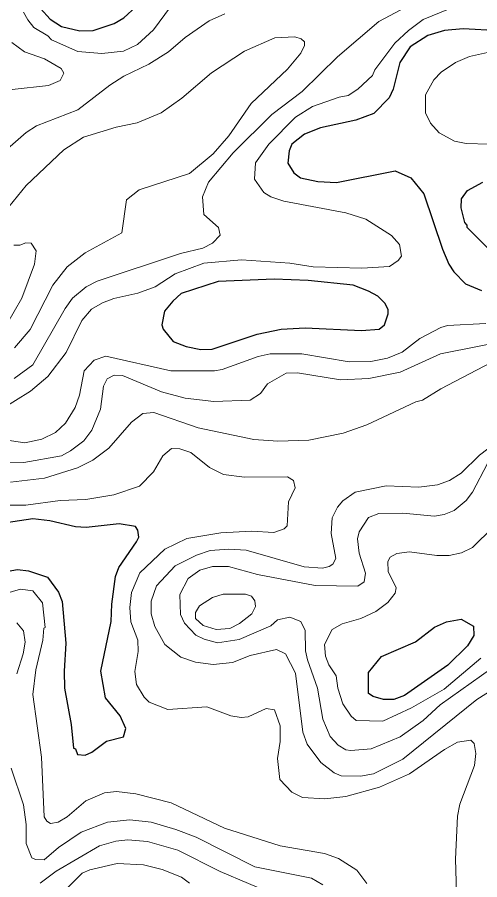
# Model space of a CAD drawing. Extents: x 673.3 to 698.5, y 6984.3 to 7012.3.
# Drawn here: x 678.607 to 679.404, y 6997.77 to 6999.255 of the extents above; entities that cross this region are included whole.
import ezdxf

# ---------------------------------------------------------------- set-up
doc = ezdxf.new("R2010")
doc.units = 0
doc.header["$LTSCALE"] = 0.032
doc.layers.add('1', color=7, linetype='Continuous', lineweight=25)
doc.layers.add('2', color=7, linetype='Continuous', lineweight=13)

msp = doc.modelspace()

# ---------------------------------------------------------------- linework, layer by layer
at = {"layer": '1'}
for points in [[(678.6469, 6999.2705), (678.6637, 6999.252), (678.6834, 6999.2394), (678.715, 6999.232), (678.7379, 6999.2326), (678.7737, 6999.2448), (678.7906, 6999.2541), (678.8118, 6999.2738)], [(679.4369, 6999.2319), (679.3753, 6999.2352), (679.3433, 6999.2326), (679.3145, 6999.2237), (679.2838, 6999.2041), (679.266, 6999.1776), (679.2546, 6999.1312), (679.2479, 6999.1164), (679.2214, 6999.0896), (679.1906, 6999.078), (679.1294, 6999.0651), (679.1017, 6999.0542), (679.08, 6999.0367), (679.0753, 6999.0255), (679.0733, 6999.004), (679.0835, 6998.9875), (679.0951, 6998.979), (679.1251, 6998.9722), (679.157, 6998.9706), (679.2583, 6998.9907), (679.2854, 6998.9787), (679.3077, 6998.9512), (679.3395, 6998.8558), (679.3504, 6998.8299), (679.359, 6998.8168), (679.3794, 6998.7964), (679.4071, 6998.7847)], [(679.4184, 6998.8571), (679.3825, 6998.8931), (679.3821, 6998.8974), (679.378, 6998.9019), (679.3718, 6998.9271), (679.3725, 6998.9429), (679.383, 6998.9572), (679.409, 6998.9712)], [(678.7593, 6998.0832), (678.7512, 6998.1292), (678.769, 6998.2149), (678.7699, 6998.2446), (678.7765, 6998.2924), (678.782, 6998.308), (678.8127, 6998.3518), (678.8162, 6998.3601), (678.8147, 6998.3719), (678.8109, 6998.3787), (678.7826, 6998.3833), (678.7257, 6998.377), (678.7075, 6998.3776), (678.6629, 6998.3883), (678.6336, 6998.3915), (678.5571, 6998.3802)], [(678.5789, 6998.2992), (678.6075, 6998.3043), (678.6261, 6998.3022), (678.6589, 6998.2914), (678.6782, 6998.2655), (678.6845, 6998.2495), (678.6909, 6998.1778), (678.6876, 6998.1293), (678.6885, 6998.0999), (678.7, 6998.0377), (678.704, 6997.9969), (678.7072, 6997.9955), (678.7106, 6997.9861), (678.7238, 6997.9845), (678.7355, 6997.9899), (678.761, 6998.0087), (678.7899, 6998.016), (678.794, 6998.0307), (678.7841, 6998.0522), (678.7593, 6998.0832)]]:
    msp.add_lwpolyline(points, dxfattribs=at)
for points in [[(679.1033, 6998.7205), (679.1999, 6998.7157), (679.2308, 6998.7182), (679.2399, 6998.7258), (679.2463, 6998.7449), (679.2463, 6998.7519), (679.2406, 6998.7628), (679.2284, 6998.7749), (679.2124, 6998.7839), (679.1858, 6998.7939), (679.1082, 6998.8019), (679.0495, 6998.8044), (678.9531, 6998.8003), (678.8892, 6998.7796), (678.8748, 6998.7667), (678.8606, 6998.7493), (678.8563, 6998.7258), (678.8582, 6998.718), (678.8758, 6998.6969), (678.8978, 6998.6885), (678.9235, 6998.6831), (678.9431, 6998.6839), (679.0202, 6998.7095), (679.062, 6998.7183)], [(679.3257, 6998.2051), (679.3465, 6998.2145), (679.3718, 6998.2187), (679.3931, 6998.207), (679.3935, 6998.191), (679.3829, 6998.1731), (679.3489, 6998.1399), (679.2745, 6998.0876), (679.2561, 6998.0805), (679.2379, 6998.0805), (679.2201, 6998.0855), (679.2123, 6998.091), (679.2123, 6998.1268), (679.2344, 6998.1547), (679.2933, 6998.1796)]]:
    msp.add_lwpolyline(points, close=True, dxfattribs=at)
at = {"layer": '2'}
for points in [[(678.8988, 6999.3111), (678.8415, 6999.2335), (678.814, 6999.2085), (678.7901, 6999.1969), (678.7526, 6999.193), (678.7116, 6999.1962), (678.666, 6999.2163), (678.6597, 6999.2231), (678.6358, 6999.2375), (678.625, 6999.2506), (678.6178, 6999.2643)], [(679.2677, 6999.2683), (679.2298, 6999.2481), (679.1589, 6999.1869), (679.0982, 6999.1276), (679.0456, 6999.0879), (678.9792, 6999.0217), (678.9367, 6998.9711), (678.9263, 6998.9459), (678.9287, 6998.9154), (678.9539, 6998.8935), (678.9565, 6998.8803), (678.9433, 6998.8664), (678.9265, 6998.8579), (678.8883, 6998.8484), (678.7445, 6998.801), (678.7257, 6998.7909), (678.7022, 6998.7716), (678.6896, 6998.7537), (678.6336, 6998.6567), (678.6019, 6998.6332)], [(679.2656, 6998.8639), (679.2518, 6998.8795), (679.2079, 6998.9075), (679.1733, 6998.9183), (679.0662, 6998.9389), (679.0439, 6998.9463), (679.0318, 6998.9534), (679.0159, 6998.9763), (679.0175, 6999.0045), (679.0405, 6999.0367), (679.0866, 6999.0834), (679.1155, 6999.1014), (679.1619, 6999.1179), (679.1772, 6999.1205), (679.194, 6999.1316), (679.2191, 6999.155), (679.2234, 6999.1649), (679.2577, 6999.2107), (679.281, 6999.2323), (679.3067, 6999.2514), (679.353, 6999.2702)], [(678.5901, 6999.0285), (678.6224, 6999.057), (678.6404, 6999.0682), (678.7116, 6999.0956), (678.7663, 6999.1386), (678.7909, 6999.1536), (678.8337, 6999.1746), (678.8675, 6999.1955), (678.8964, 6999.2207), (678.9375, 6999.2489), (678.9648, 6999.2612)], [(678.5544, 6998.8829), (678.6223, 6998.9654), (678.6871, 6999.0271), (678.7209, 6999.0487), (678.7777, 6999.0663), (678.8138, 6999.0733), (678.8548, 6999.0907), (678.8905, 6999.1161), (678.9417, 6999.1594), (678.9987, 6999.1969), (679.0509, 6999.2196), (679.0851, 6999.2213), (679.0963, 6999.2179), (679.102, 6999.2131), (679.1022, 6999.2065), (679.0956, 6999.1936), (679.0726, 6999.1657), (679.0098, 6999.1068), (678.9716, 6999.0509), (678.9448, 6999.02), (678.9037, 6998.9865), (678.817, 6998.9584), (678.7952, 6998.9411), (678.787, 6998.8843), (678.7241, 6998.8495), (678.6929, 6998.8258), (678.6681, 6998.7938), (678.6294, 6998.7178), (678.6024, 6998.6858)], [(678.5978, 6999.212), (678.6195, 6999.196), (678.6538, 6999.1837), (678.6826, 6999.1669), (678.6874, 6999.1592), (678.6808, 6999.1462), (678.6606, 6999.138), (678.5985, 6999.1309)], [(679.4274, 6999.197), (679.3865, 6999.1879), (679.3623, 6999.1775), (679.3372, 6999.1606), (679.3247, 6999.1474), (679.3105, 6999.1219), (679.3106, 6999.0905), (679.319, 6999.0729), (679.3339, 6999.0563), (679.3603, 6999.0422), (679.3803, 6999.0377), (679.4203, 6999.0365)], [(678.5781, 6998.5793), (678.6298, 6998.6113), (678.6595, 6998.637), (678.6913, 6998.6778), (678.7183, 6998.7331), (678.7352, 6998.7524), (678.7536, 6998.7636), (678.7733, 6998.7712), (678.8145, 6998.7803), (678.8446, 6998.7913), (678.8793, 6998.8134), (678.9287, 6998.832), (678.9935, 6998.8378), (679.0769, 6998.832), (679.1168, 6998.8256), (679.2006, 6998.8231), (679.2482, 6998.8264), (679.2636, 6998.8364), (679.2691, 6998.8438), (679.2656, 6998.8639)], [(678.5882, 6998.7254), (678.6146, 6998.7716), (678.6368, 6998.8303), (678.6396, 6998.8529), (678.6312, 6998.8661), (678.622, 6998.867), (678.6116, 6998.8631), (678.6012, 6998.8629)], [(679.4142, 6998.7279), (679.3482, 6998.7245), (679.337, 6998.7211), (679.3009, 6998.7022), (679.2705, 6998.6789), (679.2451, 6998.6685), (679.2163, 6998.6627), (679.1792, 6998.6622), (679.0971, 6998.6757), (679.0428, 6998.6758), (679.0222, 6998.671), (678.96, 6998.6489), (678.9469, 6998.6464), (678.8717, 6998.6464), (678.7599, 6998.6715), (678.7396, 6998.665), (678.7223, 6998.6464), (678.7144, 6998.6044), (678.707, 6998.5832), (678.6903, 6998.5565), (678.6728, 6998.5404), (678.6495, 6998.5286), (678.62, 6998.5227), (678.5734, 6998.5292)], [(678.5694, 6998.4876), (678.6182, 6998.4885), (678.683, 6998.5), (678.6989, 6998.5086), (678.7216, 6998.5257), (678.7357, 6998.5446), (678.7503, 6998.5804), (678.7555, 6998.6201), (678.762, 6998.6327), (678.774, 6998.639), (678.7886, 6998.6382), (678.8557, 6998.6104), (678.8966, 6998.5996), (678.9456, 6998.5935), (679.0083, 6998.596), (679.0263, 6998.6075), (679.0382, 6998.6239), (679.0704, 6998.6423), (679.0898, 6998.6432), (679.164, 6998.631), (679.2127, 6998.6334), (679.2669, 6998.6443), (679.3365, 6998.6759), (679.4665, 6998.7018)], [(678.5954, 6998.455), (678.6539, 6998.4616), (678.7108, 6998.4796), (678.7375, 6998.4929), (678.7648, 6998.5134), (678.8036, 6998.5579), (678.8233, 6998.5732), (678.8422, 6998.5747), (678.9189, 6998.5482), (679.0147, 6998.5284), (679.0562, 6998.5251), (679.1093, 6998.5271), (679.1688, 6998.539), (679.2092, 6998.5537), (679.2938, 6998.5931), (679.3053, 6998.5961), (679.3367, 6998.6154), (679.4237, 6998.6609)], [(679.4323, 6998.5228), (679.4033, 6998.5011), (679.3718, 6998.4704), (679.3516, 6998.4579), (679.3313, 6998.4502), (679.2991, 6998.4461), (679.2425, 6998.4485), (679.1891, 6998.4377), (679.1679, 6998.4229), (679.1588, 6998.412), (679.1495, 6998.3936), (679.1478, 6998.3666), (679.1558, 6998.3232), (679.1505, 6998.3138), (679.1444, 6998.3093), (679.1329, 6998.3068), (679.1014, 6998.3092), (679.0013, 6998.3378), (678.9718, 6998.3394), (678.9392, 6998.337), (678.916, 6998.3289), (678.8789, 6998.3106), (678.8467, 6998.2764), (678.8376, 6998.2498), (678.8377, 6998.2279), (678.8438, 6998.2065), (678.8615, 6998.1755), (678.8889, 6998.1536), (678.9142, 6998.1451), (678.9446, 6998.1407), (678.978, 6998.144), (679.0086, 6998.1561), (679.0538, 6998.1666), (679.0694, 6998.1594), (679.0867, 6998.126), (679.0991, 6998.0243), (679.1064, 6998.0036), (679.1301, 6997.9719), (679.1529, 6997.9545), (679.1653, 6997.9492), (679.1987, 6997.9485), (679.221, 6997.9528), (679.2714, 6997.978), (679.3989, 6998.0806), (679.4546, 6998.1153)], [(679.0804, 6997.9212), (679.0596, 6997.9429), (679.0557, 6997.9792), (679.0598, 6998.0081), (679.0598, 6998.0354), (679.0505, 6998.0626), (679.0358, 6998.0648), (679.0046, 6998.0506), (678.9928, 6998.0495), (678.9752, 6998.0524), (678.9339, 6998.0681), (678.8662, 6998.0632), (678.8343, 6998.0757), (678.8255, 6998.0846), (678.8126, 6998.1064), (678.8098, 6998.1288), (678.8155, 6998.1635), (678.8148, 6998.1825), (678.8025, 6998.2141), (678.8009, 6998.2387), (678.8039, 6998.2649), (678.8181, 6998.2989), (678.8614, 6998.3397), (678.8993, 6998.3578), (678.9577, 6998.3678), (679.0106, 6998.3704), (679.0489, 6998.3679), (679.0669, 6998.3745), (679.072, 6998.3797), (679.0745, 6998.4208), (679.0857, 6998.4449), (679.0831, 6998.4575), (679.0725, 6998.4639), (678.9984, 6998.4632), (678.9626, 6998.4681), (678.938, 6998.4798), (678.9061, 6998.5058), (678.8871, 6998.5119), (678.8728, 6998.5129), (678.8579, 6998.5004), (678.8419, 6998.4724), (678.8177, 6998.4481), (678.7734, 6998.4329), (678.7254, 6998.4249), (678.6808, 6998.4232), (678.622, 6998.4152), (678.5698, 6998.4152)], [(679.4784, 6998.1722), (679.336, 6998.0714), (679.3066, 6998.0443), (679.2669, 6998.0162), (679.2171, 6997.9958), (679.1816, 6997.9928), (679.1731, 6997.9941), (679.1601, 6998.0018), (679.1463, 6998.0166), (679.1336, 6998.0465), (679.1241, 6998.0999), (679.107, 6998.1489), (679.1039, 6998.1645), (679.103, 6998.1993), (679.0959, 6998.2151), (679.0769, 6998.2221), (679.0556, 6998.2179), (679.0437, 6998.2076), (678.9896, 6998.184), (678.952, 6998.1781), (678.9289, 6998.1843), (678.9148, 6998.1913), (678.8949, 6998.2119), (678.8885, 6998.2272), (678.8872, 6998.2611), (678.9014, 6998.289), (678.9215, 6998.3035), (678.9437, 6998.3093), (678.9709, 6998.3093), (679.0209, 6998.296), (679.1203, 6998.2767), (679.1939, 6998.2758), (679.2046, 6998.2833), (679.2071, 6998.298), (679.1959, 6998.3327), (679.1934, 6998.3573), (679.196, 6998.3695), (679.212, 6998.3937), (679.2298, 6998.4011), (679.2714, 6998.4012), (679.326, 6998.3963), (679.3426, 6998.399), (679.3601, 6998.406), (679.3805, 6998.423), (679.3915, 6998.4377), (679.4175, 6998.4868)], [(679.4273, 6998.3771), (679.3916, 6998.342), (679.3727, 6998.3332), (679.3512, 6998.3286), (679.3298, 6998.3283), (679.2828, 6998.3346), (679.2613, 6998.3321), (679.2498, 6998.3254), (679.2456, 6998.3179), (679.2464, 6998.3012), (679.26, 6998.2729), (679.2583, 6998.2637), (679.2454, 6998.2474), (679.2247, 6998.2319), (679.1988, 6998.2203), (679.1666, 6998.2111), (679.1494, 6998.2009), (679.1365, 6998.1755), (679.1381, 6998.1554), (679.1441, 6998.1403), (679.1565, 6998.1214), (679.1595, 6998.1), (679.1679, 6998.0729), (679.1824, 6998.0517), (679.1908, 6998.0445), (679.2371, 6998.043), (679.2864, 6998.0662), (679.3424, 6998.0983), (679.4059, 6998.152)], [(678.5849, 6998.2623), (678.6126, 6998.2703), (678.6337, 6998.2677), (678.6502, 6998.247), (678.655, 6998.2046), (678.6527, 6998.2032), (678.651, 6998.183), (678.6389, 6998.1314), (678.634, 6998.0892), (678.6485, 6997.9813), (678.6534, 6997.8788), (678.6578, 6997.8708), (678.6644, 6997.867), (678.6776, 6997.8694), (678.6928, 6997.8786), (678.7254, 6997.9058), (678.7571, 6997.9197), (678.7779, 6997.9224), (678.8111, 6997.9184), (678.872, 6997.9027), (678.9639, 6997.8591), (679.06, 6997.8285), (679.1362, 6997.8155), (679.1603, 6997.8066), (679.1924, 6997.7866), (679.2091, 6997.7638)], [(678.606, 6998.1248), (678.6173, 6998.159), (678.6208, 6998.1794), (678.6176, 6998.1989), (678.6065, 6998.2128)], [(679.3645, 6997.728), (679.362, 6997.8054), (679.3656, 6997.8797), (679.3696, 6997.9006), (679.3946, 6997.9667), (679.397, 6997.9874), (679.3943, 6998.0049), (679.3885, 6998.0103), (679.3655, 6998.0071), (679.343, 6997.9944), (679.283, 6997.9526), (679.2311, 6997.9295), (679.173, 6997.9135), (679.1367, 6997.9093), (679.0984, 6997.9118), (679.0804, 6997.9212)], [(679.1337, 6997.7613), (679.114, 6997.7728), (679.0161, 6997.7922), (678.9152, 6997.8433), (678.8805, 6997.857), (678.8375, 6997.8694), (678.8009, 6997.8736), (678.7626, 6997.8694), (678.7169, 6997.8522), (678.6782, 6997.8257), (678.6532, 6997.8044), (678.6384, 6997.805), (678.632, 6997.8081), (678.6226, 6997.8328), (678.6226, 6997.8651), (678.6177, 6997.8993), (678.5966, 6997.9624)], [(678.6467, 6997.7642), (678.6743, 6997.7851), (678.7487, 6997.8287), (678.7766, 6997.8368), (678.7974, 6997.8392), (678.8316, 6997.8359), (678.8837, 6997.8212), (678.9567, 6997.7846), (679.0544, 6997.7431)], [(678.6895, 6997.7523), (678.7191, 6997.7814), (678.7322, 6997.7874), (678.7789, 6997.7979), (678.8245, 6997.7961), (678.8568, 6997.7881), (678.8899, 6997.7748), (678.9037, 6997.7643)]]:
    msp.add_lwpolyline(points, dxfattribs=at)
msp.add_lwpolyline([(678.9435, 6998.2562), (678.9617, 6998.262), (679.0004, 6998.262), (679.0105, 6998.2583), (679.0166, 6998.2504), (679.0173, 6998.2409), (679.0114, 6998.2278), (678.9902, 6998.2116), (678.9734, 6998.2031), (678.9497, 6998.201), (678.9272, 6998.2081), (678.9141, 6998.22), (678.9142, 6998.2306), (678.9212, 6998.2421)], close=True, dxfattribs=at)

doc.saveas('drawing.dxf')
